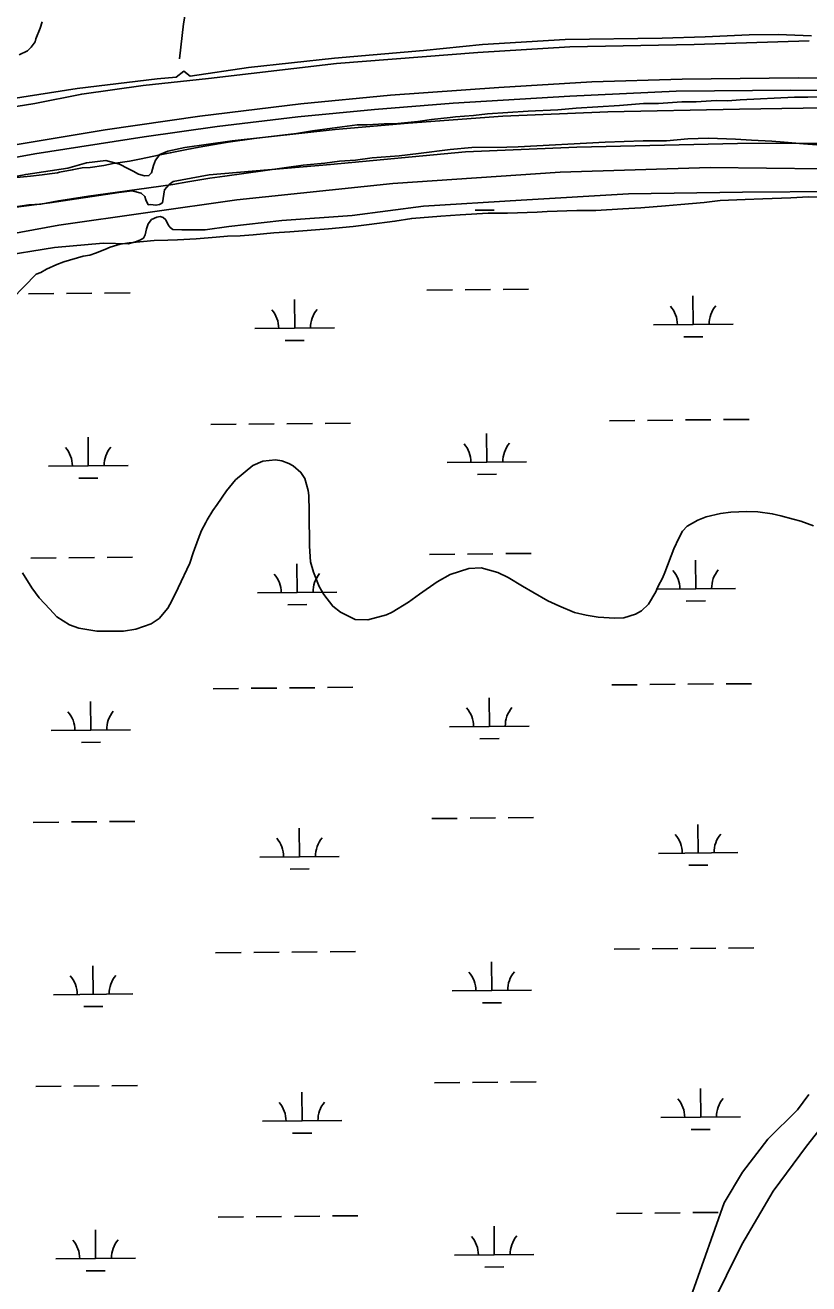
# Model space of a CAD drawing. Extents: x 3598634 to 3636690, y 517270 to 542944.
# Drawn here: x 3617216 to 3618203, y 524374 to 525959 of the extents above; entities that cross this region are included whole.
import ezdxf

# ---------------------------------------------------------------- set-up
doc = ezdxf.new("R2010")
doc.units = 0
for name, color, linetype in [('V-DTCH-CNTR', 7, 'Continuous'), ('V-RAIL-TRAK', 7, 'Continuous'), ('V-SITE-VEGE', 7, 'Continuous'), ('V-TOPO-SHOR', 7, 'Continuous'), ('V-WETL-SWMP', 7, 'Continuous')]:
    doc.layers.add(name, color=color, linetype=linetype)

msp = doc.modelspace()

# ---------------------------------------------------------------- linework, layer by layer
at = {"layer": 'V-DTCH-CNTR'}
msp.add_lwpolyline([(3617563.6, 523334), (3617644.8, 523494.3), (3617727.3, 523666.3), (3617804.8, 523823.2), (3617911.1, 524010), (3618022.5, 524230.4), (3618118, 524424), (3618157.6, 524491.3), (3618199.6, 524547.6), (3618221.3, 524575.4), (3618236.3, 524594.6), (3618246.8, 524611.7), (3618263.5, 524648.6), (3618317, 524787.4), (3618377.3, 524928.3), (3618429.2, 525056.7), (3618491.6, 525193), (3618573.3, 525359.3), (3618632.7, 525494.9), (3618642.1, 525513.9)], dxfattribs=at)
at = {"layer": 'V-RAIL-TRAK'}
for points in [[(3616513, 525652.9), (3616738.9, 525710.7), (3616878.5, 525744.2), (3617028.5, 525776.9), (3617170, 525803), (3617316.6, 525827.4), (3617436, 525844.8), (3617562.9, 525860.1), (3617675.9, 525870.9), (3617812.1, 525880.8), (3617929.5, 525887.7), (3618043, 525891.3), (3618189.3, 525892.8), (3618304.8, 525891.2), (3618449.3, 525884.6), (3618543.6, 525879.4)], [(3618297.7, 525876.2), (3618179.7, 525877.3), (3618035.7, 525875.9), (3617901.8, 525869.7), (3617754.8, 525860.9), (3617655.7, 525852.8), (3617559.1, 525843.7), (3617457.8, 525831.8), (3617365.5, 525818.6), (3617228.2, 525797.2), (3617119.7, 525777.6)], [(3619971.6, 525491.5), (3619840.8, 525531.9), (3619741.9, 525559.8), (3619708.1, 525569.9), (3619695.9, 525573.2), (3619597.6, 525599.1), (3619468.1, 525629.5), (3619371.4, 525650.5), (3619357.5, 525653.5), (3619196.4, 525685.4), (3619015, 525715.3), (3618854.1, 525736.4), (3618673.3, 525756.1), (3618480.2, 525770.3), (3618291.3, 525777.6), (3618078.2, 525780), (3617889.3, 525774), (3617678.6, 525759.7), (3617482.4, 525739.1), (3617258.3, 525707.3), (3617029.9, 525665.3)]]:
    msp.add_lwpolyline(points, dxfattribs=at)
at = {"layer": 'V-SITE-VEGE'}
for points in [[(3617237.1, 525963.5), (3617234.8, 525955.3), (3617229.4, 525941.9), (3617228.6, 525938.2), (3617223.3, 525931.5), (3617218.8, 525927), (3617208.3, 525921.9)], [(3617192.2, 525766.1), (3617222.6, 525769.1), (3617237.2, 525770.7), (3617246.4, 525771.8), (3617256.4, 525773.4), (3617259.3, 525774.2), (3617275.2, 525777), (3617287.7, 525779.4), (3617297.7, 525780.1), (3617314.8, 525782.5), (3617326.5, 525784.9), (3617347.3, 525788.1), (3617361.9, 525790.8), (3617383.6, 525795.7), (3617398.6, 525798.4), (3617419.5, 525802.8), (3617434.9, 525805.6), (3617461.6, 525810), (3617471.6, 525812), (3617504.1, 525816.3), (3617557.5, 525822.9), (3617577.5, 525826.1), (3617602.5, 525829.6), (3617633.8, 525833.5), (3617646.3, 525833.8), (3617667.9, 525834.9), (3617685, 525835.2), (3617710.4, 525837.9), (3617727.5, 525840.2), (3617750.9, 525842.9), (3617757.9, 525843.7), (3617780.4, 525845.6), (3617798, 525847.5), (3617849.2, 525850.8), (3617886.7, 525852.6), (3617909.6, 525854.5), (3617964.2, 525858.2), (3617994.2, 525860.4), (3618013.3, 525860.7), (3618042.5, 525862.5), (3618060.8, 525862.8), (3618085.8, 525864.2), (3618100.4, 525864.1), (3618116.2, 525865.2), (3618141.6, 525866.3), (3618159.1, 525867.4), (3618184.6, 525868.4), (3618201.2, 525868.7), (3618225.8, 525868.9)], [(3618212.8, 525808.6), (3618195.7, 525809.6), (3618171.6, 525811.9), (3618155.8, 525813.3), (3618130.4, 525814.3), (3618110.4, 525815.7), (3618076.3, 525816.8), (3618050.4, 525816.2), (3618023.4, 525813.5), (3617993.8, 525813.4), (3617946.3, 525811.7), (3617836.7, 525806), (3617822.2, 525805.7), (3617778.4, 525805.2), (3617750.9, 525802.5), (3617710.9, 525797.5), (3617686.7, 525794.8), (3617652.6, 525792.1), (3617631.7, 525789.4), (3617611.7, 525787.9), (3617593, 525785.6), (3617565.9, 525782.9), (3617545, 525780.1), (3617515, 525775.8), (3617467.1, 525769.1), (3617448.3, 525766.4), (3617420.8, 525762), (3617401.6, 525758.4), (3617371.6, 525754.5), (3617317, 525746.7), (3617295.7, 525743.9), (3617266.1, 525739.2), (3617257.8, 525738), (3617235.7, 525734), (3617220.3, 525732.9), (3617197.7, 525729.8)], [(3617229.9, 525645.8), (3617235.4, 525647.8), (3617242.9, 525651.9), (3617255.8, 525657.7), (3617264.6, 525661.3), (3617288.8, 525668.2), (3617297.2, 525669.8), (3617304.3, 525672.2), (3617316, 525676.7), (3617323.1, 525679.6), (3617335.6, 525683.6), (3617346.9, 525685.2), (3617378.1, 525687.9), (3617395.6, 525688.5), (3617407.7, 525688.9), (3617431, 525690.3), (3617456.4, 525692.2), (3617470.6, 525693.7), (3617486.4, 525694), (3617503.1, 525695.1), (3617528.9, 525697.8), (3617548.9, 525698.9), (3617597.7, 525702.6), (3617628.9, 525705.7), (3617648.9, 525708), (3617681.5, 525712.3), (3617702.7, 525715.9), (3617739.4, 525718.5), (3617763.6, 525720.4), (3617799, 525722.6), (3617823.1, 525722.4), (3617860.6, 525723.7), (3617873.1, 525724.5), (3617910.6, 525725.8), (3617934.3, 525726), (3617968.5, 525727.8), (3617991, 525729.3), (3618022.2, 525731.9), (3618041.4, 525733.4), (3618070.6, 525736.1), (3618091, 525738.4), (3618122.2, 525739.8), (3618144.7, 525740.5), (3618180.1, 525741.8), (3618202.2, 525742.9), (3618295.5, 525742.1)], [(3617184.1, 525599.1), (3617229.9, 525645.8)], [(3617573.3, 525333.1), (3617573.4, 525347.2), (3617573.2, 525367.2), (3617572, 525373.5), (3617567.9, 525388.5), (3617563, 525396.1), (3617553.5, 525404.5), (3617547.7, 525407.4), (3617539, 525410.8), (3617531.1, 525412.1), (3617515.2, 525410.2), (3617502.7, 525404.9), (3617480.9, 525386.8), (3617469.5, 525372.7), (3617457.7, 525355.7), (3617452.3, 525348.3), (3617445.1, 525336.3), (3617443.4, 525332.9), (3617437.9, 525323), (3617433.6, 525312.2), (3617427.2, 525294.8), (3617423, 525281.9), (3617408.5, 525250.8), (3617400.5, 525234.2), (3617395.4, 525225.1), (3617384.5, 525212.3), (3617374.4, 525205.3), (3617355.2, 525198.8), (3617339.8, 525196.4), (3617314.4, 525196.2), (3617306.1, 525196.3), (3617283.6, 525199.8), (3617271.6, 525204.1), (3617255.8, 525214.2), (3617246.8, 525223.8), (3617233.6, 525238.1), (3617224.1, 525250.7), (3617212.6, 525269.5)], [(3618208.3, 525329), (3618192.5, 525334.9), (3618183, 525337.1), (3618167.2, 525341.4), (3618156.4, 525344), (3618138.5, 525346.6), (3618124.7, 525346.7), (3618104.3, 525346.1), (3618091.4, 525344.5), (3618073.1, 525340.1), (3618063, 525336), (3618049.2, 525328.2), (3618043.3, 525322), (3618038.7, 525313.3), (3618032.7, 525300), (3618021.2, 525270.2), (3618018.3, 525263.1), (3618012.8, 525252.7), (3618009.8, 525245.7), (3618000.9, 525230.4), (3617991.7, 525221.7), (3617984.2, 525217.6), (3617969.5, 525213.1), (3617958.3, 525212.4), (3617937.5, 525213.8), (3617922.1, 525216.5), (3617907.6, 525219.5), (3617887.6, 525228), (3617873.9, 525234.3), (3617854.9, 525245.3), (3617842, 525252.9), (3617823.8, 525263.9), (3617811, 525269.9), (3617789.8, 525275.9), (3617774.4, 525275.2), (3617751, 525267.5), (3617734.7, 525258.4), (3617712.5, 525242.8), (3617698.6, 525232.9), (3617678.1, 525220.2), (3617671, 525216.9), (3617647.2, 525210.5), (3617631.4, 525211), (3617612.7, 525220.3), (3617603.2, 525227.5), (3617592.1, 525242.2), (3617586, 525252.6), (3617579, 525270.6), (3617575, 525283.5), (3617573.9, 525303.1), (3617574, 525314.8), (3617573.3, 525333.1)]]:
    msp.add_lwpolyline(points, dxfattribs=at)
at = {"layer": 'V-TOPO-SHOR'}
for points in [[(3617559.6, 526857.4), (3617524.9, 526655), (3617486, 526410.7), (3617450.1, 526161.4), (3617415.4, 525961), (3617410, 525916.8)], [(3618206.1, 525945.6), (3618164.1, 525947.5), (3618127.3, 525946.9), (3618072.1, 525944.4), (3618017.9, 525942.8), (3617895.7, 525941.3), (3617791.6, 525934.8), (3617717.6, 525927.3), (3617605.5, 525917.7), (3617497.2, 525905.8), (3617423.5, 525895), (3617415.6, 525901.1), (3617405.9, 525893.6), (3617382.2, 525891.4), (3617281.4, 525879.5), (3617198.1, 525866.3)], [(3618203, 525939.3), (3618058, 525934.8), (3617901.6, 525932.1), (3617785.8, 525924.9), (3617608, 525911.1), (3617446.9, 525892), (3617364.5, 525883.2), (3617287.2, 525872.4), (3617227.9, 525860.5), (3617123, 525843.8)], [(3618248.8, 525855.4), (3618115.2, 525853.6), (3617949.3, 525850.1), (3617817.4, 525844.5), (3617698.2, 525835.8), (3617606.1, 525828), (3617476.6, 525813.6), (3617417.1, 525805.1), (3617395.3, 525800.4), (3617385.4, 525796.2), (3617379.9, 525789.1), (3617377.6, 525782.6), (3617375, 525773.3), (3617371.7, 525769.8), (3617366.2, 525769.5), (3617358.6, 525771.7), (3617351.9, 525775.2), (3617345.1, 525778.9), (3617334.8, 525784.1), (3617317.4, 525788.6), (3617293.2, 525786), (3617269.6, 525779.3), (3617216.7, 525771.2), (3617108.8, 525750.6)], [(3617388.9, 525735.4), (3617391.3, 525751.7), (3617397.2, 525758.5), (3617402.4, 525762.2), (3617447.6, 525770.8), (3617600.2, 525783.7), (3617770.1, 525799.7), (3617910.4, 525805.5), (3618112.9, 525810.2), (3618256, 525810.8), (3618384.9, 525804.2), (3618567.2, 525794.2), (3618735.8, 525775.3), (3618899.8, 525763.6), (3618958.7, 525754.2), (3619006.5, 525744.4), (3619073.2, 525735.3), (3619239, 525705.3), (3619277.2, 525696.4)], [(3616644.7, 525602.8), (3616643.3, 525615.2), (3616644.6, 525620), (3616646.5, 525624.1), (3616650.5, 525627.4), (3616658.3, 525628.8), (3616668.3, 525628), (3616679.2, 525625), (3616690.6, 525622), (3616711.1, 525621.6), (3616794.2, 525643.9), (3616964.5, 525686.7), (3617138.8, 525721.7), (3617247, 525735.4), (3617333.7, 525748.3), (3617350.4, 525750.5), (3617361.9, 525747.5), (3617366.4, 525743.4), (3617367.9, 525739.4), (3617370.6, 525732.8)], [(3617370.6, 525732.8), (3617373.6, 525733.3), (3617380.5, 525732.4), (3617384.9, 525733.5), (3617388.9, 525735.4)]]:
    msp.add_lwpolyline(points, dxfattribs=at)
at = {"layer": 'V-WETL-SWMP'}
for p, q in [((3617717.6, 525731.2), (3617840.2, 525739)), ((3617840.2, 525739), (3617975.4, 525746.9)), ((3617975.4, 525746.9), (3618119.2, 525749.1)), ((3618119.2, 525749.1), (3618275.2, 525750)), ((3617627.5, 525719.5), (3617717.6, 525731.2)), ((3617782.3, 525726.1), (3617806.3, 525726.3)), ((3617368.7, 525702.6), (3617370.6, 525709.2)), ((3617370.6, 525709.2), (3617375.1, 525714.5)), ((3617375.1, 525714.5), (3617381.7, 525717.3)), ((3617381.7, 525717.3), (3617385.7, 525718.2)), ((3617385.7, 525718.2), (3617389.5, 525717.1)), ((3617389.5, 525717.1), (3617392.8, 525713.9)), ((3617392.8, 525713.9), (3617395.9, 525707.6)), ((3617395.9, 525707.6), (3617398.4, 525704.4)), ((3617398.4, 525704.4), (3617401.9, 525702.1)), ((3617442.3, 525701.5), (3617472.3, 525705.8)), ((3617472.3, 525705.8), (3617539, 525713.2)), ((3617539, 525713.2), (3617627.5, 525719.5)), ((3617354.6, 525686.2), (3617361.2, 525688.7)), ((3617361.2, 525688.7), (3617364.9, 525691)), ((3617364.9, 525691), (3617366.9, 525695.3)), ((3617366.9, 525695.3), (3617368.7, 525702.6)), ((3617401.9, 525702.1), (3617413.1, 525701.5)), ((3617413.1, 525701.5), (3617442.3, 525701.5)), ((3617163.8, 525664.7), (3617252.7, 525679.4)), ((3617252.7, 525679.4), (3617314.1, 525684.5)), ((3617314.1, 525684.5), (3617345.6, 525684)), ((3617345.6, 525684), (3617354.6, 525686.2)), ((3617721.8, 525625.5), (3617753.8, 525625.8)), ((3617769.8, 525626), (3617801.8, 525626.3)), ((3617817.8, 525626.4), (3617849.8, 525626.7)), ((3617219.9, 525620.9), (3617251.9, 525621.2)), ((3617267.9, 525621.3), (3617299.9, 525621.6)), ((3617315.9, 525621.8), (3617347.9, 525622.1)), ((3617555.2, 525577.6), (3617554.9, 525613.6)), ((3618057.1, 525582.2), (3618056.7, 525618.2)), ((3617505.2, 525577.1), (3617605.2, 525578)), ((3618007.1, 525581.8), (3618107.1, 525582.7)), ((3617543.3, 525562), (3617567.3, 525562.2)), ((3618045.2, 525566.7), (3618069.2, 525566.9)), ((3617449.5, 525456.5), (3617481.5, 525456.8)), ((3617497.5, 525456.9), (3617529.5, 525457.2)), ((3617545.5, 525457.4), (3617577.5, 525457.7)), ((3617593.5, 525457.8), (3617625.5, 525458.1)), ((3617951.4, 525461.2), (3617983.4, 525461.5)), ((3617999.4, 525461.6), (3618031.4, 525461.9)), ((3618047.3, 525462.1), (3618079.3, 525462.4)), ((3618095.3, 525462.5), (3618127.3, 525462.8)), ((3617295.4, 525404.3), (3617295, 525440.3)), ((3617797.2, 525409), (3617796.9, 525445)), ((3617245.4, 525403.9), (3617345.4, 525404.8)), ((3617747.2, 525408.5), (3617847.2, 525409.5)), ((3617283.5, 525388.8), (3617307.5, 525389)), ((3617785.4, 525393.4), (3617809.4, 525393.7)), ((3617724.9, 525292.9), (3617756.9, 525293.2)), ((3617772.9, 525293.3), (3617804.9, 525293.6)), ((3617820.9, 525293.8), (3617852.9, 525294.1)), ((3617223, 525288.2), (3617255, 525288.5)), ((3617271, 525288.7), (3617303, 525289)), ((3617319, 525289.1), (3617351, 525289.4)), ((3617558.3, 525244.9), (3617558, 525280.9)), ((3618060.2, 525249.6), (3618059.8, 525285.6)), ((3617508.3, 525244.4), (3617608.3, 525245.4)), ((3618010.2, 525249.1), (3618110.2, 525250)), ((3617546.4, 525229.4), (3617570.4, 525229.6)), ((3618048.3, 525234), (3618072.3, 525234.3)), ((3617452.6, 525123.8), (3617484.6, 525124.1)), ((3617500.6, 525124.3), (3617532.6, 525124.6)), ((3617548.6, 525124.7), (3617580.6, 525125)), ((3617596.6, 525125.2), (3617628.6, 525125.5)), ((3617954.5, 525128.5), (3617986.4, 525128.8)), ((3618002.4, 525129), (3618034.4, 525129.3)), ((3618050.4, 525129.4), (3618082.4, 525129.7)), ((3618098.4, 525129.8), (3618130.4, 525130.1)), ((3617298.5, 525071.7), (3617298.1, 525107.7)), ((3617800.3, 525076.3), (3617800, 525112.3)), ((3617248.5, 525071.2), (3617348.4, 525072.1)), ((3617750.3, 525075.9), (3617850.3, 525076.8)), ((3617286.6, 525056.1), (3617310.6, 525056.3)), ((3617788.5, 525060.8), (3617812.5, 525061)), ((3617728, 524960.2), (3617760, 524960.5)), ((3617776, 524960.7), (3617808, 524961)), ((3617824, 524961.1), (3617856, 524961.4)), ((3617226.1, 524955.5), (3617258.1, 524955.8)), ((3617274.1, 524956), (3617306.1, 524956.3)), ((3617322.1, 524956.4), (3617354.1, 524956.7)), ((3617561.4, 524912.2), (3617561, 524948.2)), ((3618063.3, 524916.9), (3618062.9, 524952.9)), ((3617511.4, 524911.8), (3617611.4, 524912.7)), ((3618013.3, 524916.4), (3618113.3, 524917.4)), ((3617549.5, 524896.7), (3617573.5, 524896.9)), ((3618051.4, 524901.4), (3618075.4, 524901.6)), ((3617455.7, 524791.2), (3617487.7, 524791.5)), ((3617503.7, 524791.6), (3617535.7, 524791.9)), ((3617551.7, 524792.1), (3617583.7, 524792.4)), ((3617599.7, 524792.5), (3617631.7, 524792.8)), ((3617957.5, 524795.8), (3617989.5, 524796.1)), ((3618005.5, 524796.3), (3618037.5, 524796.6)), ((3618053.5, 524796.7), (3618085.5, 524797)), ((3618101.5, 524797.2), (3618133.5, 524797.5)), ((3617301.5, 524739), (3617301.2, 524775)), ((3617803.4, 524743.7), (3617803.1, 524779.7)), ((3617251.6, 524738.5), (3617351.5, 524739.5)), ((3617753.4, 524743.2), (3617853.4, 524744.1)), ((3617289.7, 524723.5), (3617313.7, 524723.7)), ((3617791.6, 524728.1), (3617815.6, 524728.4)), ((3617731.1, 524627.6), (3617763.1, 524627.9)), ((3617779.1, 524628), (3617811.1, 524628.3)), ((3617827.1, 524628.5), (3617859.1, 524628.8)), ((3617229.2, 524622.9), (3617261.2, 524623.2)), ((3617277.2, 524623.3), (3617309.2, 524623.6)), ((3617325.2, 524623.8), (3617357.2, 524624.1)), ((3617564.5, 524579.6), (3617564.1, 524615.6)), ((3618066.4, 524584.2), (3618066, 524620.2)), ((3618202.6, 524613), (3618188.1, 524593.7)), ((3617514.5, 524579.1), (3617614.5, 524580)), ((3618016.4, 524583.8), (3618116.4, 524584.7)), ((3618188.1, 524593.7), (3618150.9, 524556.6)), ((3617552.6, 524564), (3617576.6, 524564.3)), ((3618054.5, 524568.7), (3618078.5, 524568.9)), ((3618150.9, 524556.6), (3618119.1, 524515.2)), ((3618119.1, 524515.2), (3618095.9, 524476.4)), ((3618095.9, 524476.4), (3618056.2, 524364.1)), ((3617458.8, 524458.5), (3617490.8, 524458.8)), ((3617506.8, 524459), (3617538.8, 524459.3)), ((3617554.8, 524459.4), (3617586.8, 524459.7)), ((3617602.8, 524459.9), (3617634.8, 524460.2)), ((3617960.6, 524463.2), (3617992.6, 524463.5)), ((3618008.6, 524463.6), (3618040.6, 524463.9)), ((3618056.6, 524464.1), (3618088.6, 524464.4)), ((3617304.6, 524406.3), (3617304.3, 524442.3)), ((3617806.5, 524411), (3617806.2, 524447)), ((3617254.6, 524405.9), (3617354.6, 524406.8)), ((3617756.5, 524410.5), (3617856.5, 524411.5)), ((3617292.8, 524390.8), (3617316.8, 524391)), ((3617794.7, 524395.5), (3617818.7, 524395.7))]:
    msp.add_line(p, q, dxfattribs=at)
for centre, start, end in [((3617499.9, 525577.5), 359.7615, 41.3052), ((3617610.4, 525578.5), 139.7615, 181.3052), ((3618001.8, 525582.2), 359.7615, 41.3052), ((3618112.3, 525583.2), 139.7615, 181.3052), ((3617240.1, 525404.3), 359.7615, 41.3052), ((3617350.6, 525405.3), 139.7615, 181.3052), ((3617742, 525409), 359.7615, 41.3052), ((3617852.5, 525410), 139.7615, 181.3052), ((3617503, 525244.9), 359.7615, 41.3052), ((3617613.5, 525245.9), 139.7615, 181.3052), ((3618004.9, 525249.5), 359.7615, 41.3052), ((3618115.4, 525250.6), 139.7615, 181.3052), ((3617243.2, 525071.6), 359.7615, 41.3052), ((3617353.7, 525072.6), 139.7615, 181.3052), ((3617745.1, 525076.3), 359.7615, 41.3052), ((3617855.6, 525077.3), 139.7615, 181.3052), ((3617506.1, 524912.2), 359.7615, 41.3052), ((3617616.6, 524913.2), 139.7615, 181.3052), ((3618008, 524916.9), 359.7615, 41.3052), ((3618118.5, 524917.9), 139.7615, 181.3052), ((3617246.3, 524739), 359.7615, 41.3052), ((3617356.8, 524740), 139.7615, 181.3052), ((3617748.2, 524743.6), 359.7615, 41.3052), ((3617858.7, 524744.7), 139.7615, 181.3052), ((3617509.2, 524579.5), 359.7615, 41.3052), ((3617619.7, 524580.6), 139.7615, 181.3052), ((3618011.1, 524584.2), 359.7615, 41.3052), ((3618121.6, 524585.2), 139.7615, 181.3052), ((3617249.4, 524406.3), 359.7615, 41.3052), ((3617359.9, 524407.3), 139.7615, 181.3052), ((3617751.3, 524411), 359.7615, 41.3052), ((3617861.8, 524412), 139.7615, 181.3052)]:
    msp.add_arc(centre, 35.2, start, end, dxfattribs=at)

doc.saveas('drawing.dxf')
